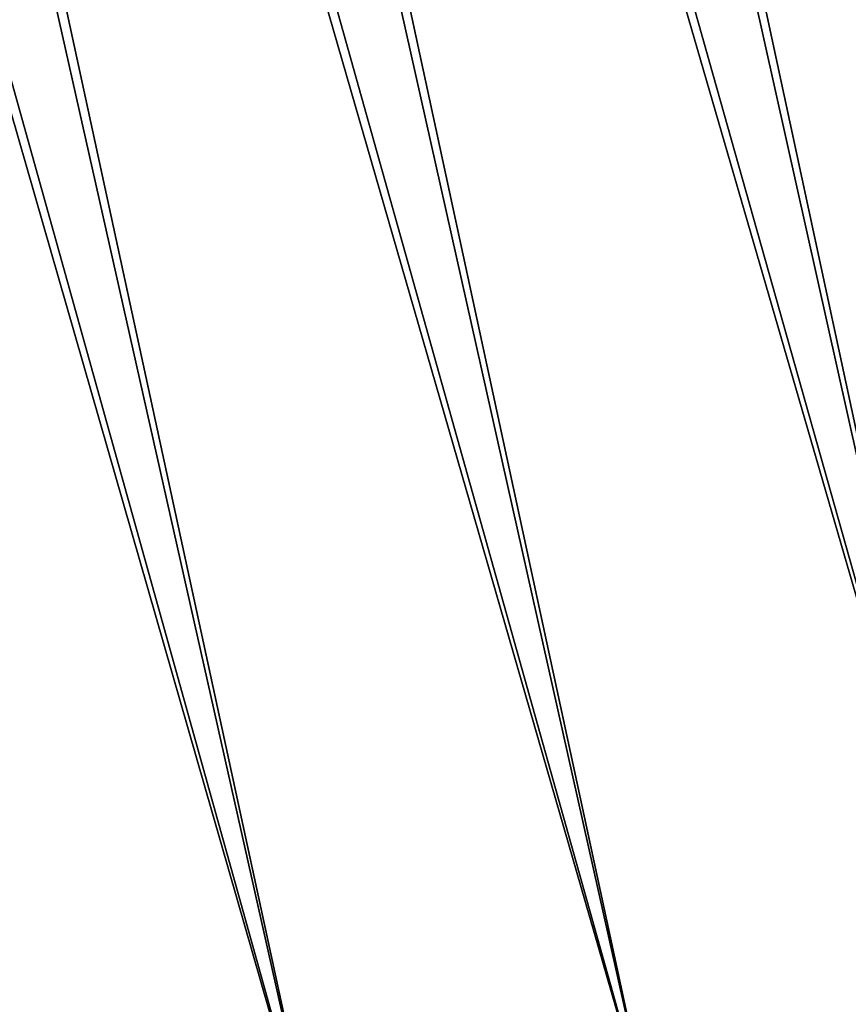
# Model space of a CAD drawing. Header units: millimetres. Extents: x 10 to 447, y 85 to 3287.
# Tile 350 of 548: x 364.6 to 367.47, y 3252.41 to 3255.82. Entities that reach past the tile are written whole.
import ezdxf

# ---------------------------------------------------------------- set-up
doc = ezdxf.new("R2010")
doc.units = ezdxf.units.MM
doc.header["$LTSCALE"] = 6.999206
doc.layers.add('26', color=7, linetype='CONTINUOUS')

msp = doc.modelspace()

# ---------------------------------------------------------------- linework, layer by layer
at = {"layer": '26', "color": 67, "linetype": 'Continuous', "true_color": 0x697045}
for points in [[(367.5824, 3271.7011, -86.9573), (371.7177, 3252.9568, -86.3308), (366.2825, 3271.4337, -85.9921), (367.5824, 3271.7011, -86.9573)], [(367.7117, 3271.7277, -12.0276), (366.4166, 3271.4613, -12.982), (371.7177, 3252.9568, -12.7463), (367.7117, 3271.7277, -12.0276)], [(366.4166, 3271.4613, -12.982), (365.1557, 3271.2019, -13.983), (370.4332, 3252.6926, -13.7063), (366.4166, 3271.4613, -12.982)], [(371.7177, 3252.9568, -12.7463), (366.4166, 3271.4613, -12.982), (370.4332, 3252.6926, -13.7063), (371.7177, 3252.9568, -12.7463)], [(366.2825, 3271.4337, -85.9921), (370.4332, 3252.6926, -85.3708), (365.0174, 3271.1735, -84.9798), (366.2825, 3271.4337, -85.9921)], [(371.7177, 3252.9568, -86.3308), (370.4332, 3252.6926, -85.3708), (366.2825, 3271.4337, -85.9921), (371.7177, 3252.9568, -86.3308)], [(365.1557, 3271.2019, -13.983), (363.9306, 3270.9499, -15.0292), (369.1835, 3252.4356, -14.7131), (365.1557, 3271.2019, -13.983)], [(370.4332, 3252.6926, -13.7063), (365.1557, 3271.2019, -13.983), (369.1835, 3252.4356, -14.7131), (370.4332, 3252.6926, -13.7063)], [(365.0174, 3271.1735, -84.9798), (369.1835, 3252.4356, -84.364), (363.7888, 3270.9207, -83.9218), (365.0174, 3271.1735, -84.9798)], [(370.4332, 3252.6926, -85.3708), (369.1835, 3252.4356, -84.364), (365.0174, 3271.1735, -84.9798), (370.4332, 3252.6926, -85.3708)], [(363.9306, 3270.9499, -15.0292), (362.7428, 3270.7056, -16.1195), (367.9702, 3252.186, -15.7652), (363.9306, 3270.9499, -15.0292)], [(369.1835, 3252.4356, -14.7131), (363.9306, 3270.9499, -15.0292), (367.9702, 3252.186, -15.7652), (369.1835, 3252.4356, -14.7131)], [(363.7888, 3270.9207, -83.9218), (367.9702, 3252.186, -83.3119), (362.5981, 3270.6758, -82.8194), (363.7888, 3270.9207, -83.9218)], [(369.1835, 3252.4356, -84.364), (367.9702, 3252.186, -83.3119), (363.7888, 3270.9207, -83.9218), (369.1835, 3252.4356, -84.364)], [(362.5981, 3270.6758, -82.8194), (366.7949, 3251.9443, -82.2157), (361.447, 3270.4391, -81.674), (362.5981, 3270.6758, -82.8194)], [(362.7428, 3270.7056, -16.1195), (361.5939, 3270.4693, -17.2523), (366.7949, 3251.9443, -16.8614), (362.7428, 3270.7056, -16.1195)], [(367.9702, 3252.186, -83.3119), (366.7949, 3251.9443, -82.2157), (362.5981, 3270.6758, -82.8194), (367.9702, 3252.186, -83.3119)], [(367.9702, 3252.186, -15.7652), (362.7428, 3270.7056, -16.1195), (366.7949, 3251.9443, -16.8614), (367.9702, 3252.186, -15.7652)], [(361.5939, 3270.4693, -17.2523), (360.4853, 3270.2413, -18.4263), (365.6592, 3251.7106, -18.0002), (361.5939, 3270.4693, -17.2523)], [(366.7949, 3251.9443, -16.8614), (361.5939, 3270.4693, -17.2523), (365.6592, 3251.7106, -18.0002), (366.7949, 3251.9443, -16.8614)], [(361.447, 3270.4391, -81.674), (365.6592, 3251.7106, -81.0769), (360.337, 3270.2107, -80.4872), (361.447, 3270.4391, -81.674)], [(366.7949, 3251.9443, -82.2157), (365.6592, 3251.7106, -81.0769), (361.447, 3270.4391, -81.674), (366.7949, 3251.9443, -82.2157)], [(365.6592, 3251.7106, -18.0002), (360.4853, 3270.2413, -18.4263), (364.5644, 3251.4855, -19.1801), (365.6592, 3251.7106, -18.0002)], [(365.6592, 3251.7106, -81.0769), (364.5644, 3251.4855, -79.897), (360.337, 3270.2107, -80.4872), (365.6592, 3251.7106, -81.0769)]]:
    msp.add_3dface(points, dxfattribs=at)

doc.saveas('drawing.dxf')
